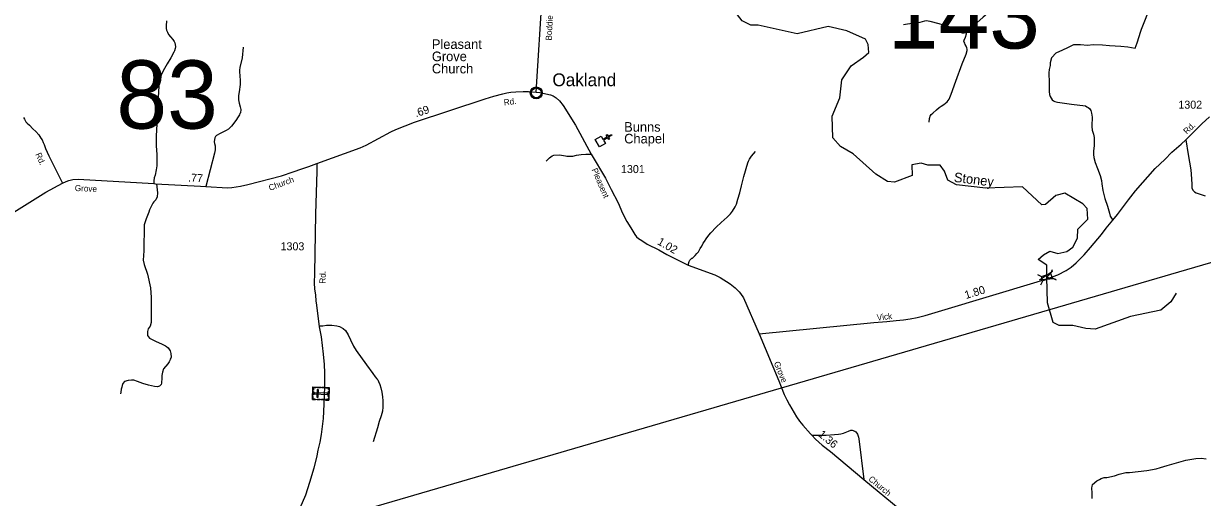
# Model space of a CAD drawing. Extents: x 2220236 to 2384410, y 720751 to 894131.
# Drawn here: x 2276076 to 2294491, y 812018 to 819421 of the extents above; entities that cross this region are included whole.
import ezdxf

# ---------------------------------------------------------------- set-up
doc = ezdxf.new("R2010")
doc.units = 0
doc.layers.add('Default', color=7, linetype='Continuous')

msp = doc.modelspace()

# ---------------------------------------------------------------- linework, layer by layer
at = {"layer": 'Default'}
for p, q in [((2291915, 815500), (2291977, 815469)), ((2292121, 815517), (2292151, 815578)), ((2292142, 815451), (2292204, 815420)), ((2291969, 815341), (2291999, 815402))]:
    msp.add_line(p, q, dxfattribs=at)
for points in [[(2284081, 818352), (2284183, 819916), (2284213, 820296), (2284220, 820370), (2284229, 820509), (2284255, 820725), (2284262, 820825), (2284319, 821291), (2284332, 821390), (2284351, 821483), (2284365, 821555), (2284383, 821641), (2284412, 821737)], [(2291714, 820523), (2291690, 820468), (2291656, 820399), (2291623, 820318), (2291584, 820232), (2291568, 820180), (2291544, 820116), (2291509, 820030), (2291475, 819960), (2291453, 819921), (2291398, 819846), (2291324, 819753), (2291265, 819684), (2291187, 819619), (2291068, 819519), (2290920, 819389), (2290838, 819313), (2290810, 819285)], [(2292131, 818887), (2292205, 818966), (2292311, 819013), (2292387, 819047), (2292481, 819093), (2292521, 819097), (2292586, 819095), (2292697, 819085), (2292786, 819093), (2292928, 819089), (2293037, 819081), (2293218, 819066), (2293326, 819058), (2293440, 819037), (2293469, 819119), (2293527, 819302), (2293541, 819334), (2293969, 820426)], [(2289227, 819180), (2288935, 819310), (2288643, 819375), (2288161, 819261), (2287551, 819398), (2287435, 819397), (2287301, 819462), (2286879, 820009), (2286887, 820048), (2287070, 820136), (2287107, 820177), (2287121, 820219), (2287123, 820258), (2287102, 820361)], [(2290810, 819285), (2290789, 819275), (2290769, 819271), (2290743, 819273), (2290712, 819284), (2290680, 819301), (2290625, 819338), (2290597, 819356), (2290515, 819378), (2290378, 819417), (2290239, 819456), (2290208, 819461), (2290184, 819466), (2290152, 819461), (2290079, 819438), (2289982, 819426), (2289822, 819401)], [(2278306, 819462), (2278301, 819388), (2278301, 819347), (2278310, 819318), (2278324, 819285), (2278339, 819253), (2278371, 819215), (2278407, 819175), (2278429, 819143), (2278438, 819123), (2278445, 819092), (2278447, 819058), (2278445, 819031), (2278434, 818993), (2278422, 818973), (2278375, 818886), (2278321, 818794), (2278254, 818681), (2278227, 818616), (2278207, 818554), (2278198, 818509), (2278191, 818446), (2278178, 818267), (2278167, 817984), (2278153, 817773), (2278149, 817650), (2278149, 817511), (2278156, 817374), (2278158, 817276), (2278156, 817199), (2278147, 817136), (2278129, 817051), (2278118, 817009), (2278113, 816964), (2278111, 816922)], [(2290224, 817879), (2290229, 817940), (2290231, 817956), (2290238, 817975), (2290255, 818001), (2290278, 818024), (2290335, 818074), (2290377, 818109), (2290408, 818130), (2290451, 818155), (2290501, 818198), (2290533, 818241), (2290566, 818316), (2290637, 818520), (2290740, 818791), (2290800, 818942), (2290814, 819000), (2290816, 819023), (2290810, 819044), (2290798, 819069), (2290786, 819095), (2290777, 819115), (2290770, 819132), (2290766, 819144), (2290770, 819161), (2290788, 819208), (2290805, 819260), (2290810, 819285)], [(2294079, 815212), (2293997, 815076), (2293840, 814942), (2293366, 814847), (2292818, 814648), (2292668, 814658), (2292468, 814704), (2292251, 814702), (2292159, 814750), (2292073, 815060), (2292061, 815459), (2292061, 815646), (2291924, 815733), (2292008, 815809), (2292107, 815866), (2292232, 815828), (2292374, 815861), (2292464, 815928), (2292538, 816071), (2292545, 816211), (2292702, 816366), (2292692, 816530), (2292625, 816603), (2292340, 816770), (2292199, 816734), (2292042, 816593), (2291984, 816590), (2291681, 816872), (2291107, 816848), (2290648, 816903), (2290514, 816975), (2290463, 817117), (2290395, 817207), (2290204, 817208), (2290095, 817240), (2289954, 817213), (2289955, 817046), (2289682, 816943), (2289573, 816952), (2289389, 817067), (2289036, 817386), (2288835, 817502), (2288717, 817635), (2288706, 817977), (2288828, 818260), (2288859, 818544), (2289006, 818761), (2289197, 818898), (2289279, 818972), (2289270, 819097), (2289227, 819180)], [(2279505, 819053), (2279490, 818887), (2279452, 818734), (2279448, 818696), (2279450, 818653), (2279452, 818620), (2279457, 818516), (2279458, 818470), (2279443, 818354), (2279434, 818300), (2279434, 818230), (2279445, 818180), (2279459, 818123), (2279468, 818077), (2279462, 818028), (2279456, 818014), (2279448, 817996), (2279430, 817967), (2279394, 817909), (2279324, 817819), (2279294, 817789), (2279275, 817773), (2279239, 817750), (2279211, 817734), (2279145, 817704), (2279090, 817673), (2279073, 817657), (2279062, 817637), (2279058, 817610), (2279053, 817575), (2279058, 817548), (2279068, 817513), (2279071, 817449), (2279060, 817398), (2278925, 816874)], [(2292131, 818887), (2292113, 818808), (2292111, 818768), (2292098, 818705), (2292091, 818653), (2292091, 818611), (2292098, 818539), (2292098, 818438), (2292098, 818362), (2292104, 818313), (2292111, 818281), (2292129, 818254), (2292142, 818232), (2292165, 818214), (2292183, 818205), (2292228, 818194), (2292447, 818160), (2292665, 818135), (2292687, 818122), (2292707, 818109), (2292727, 818093), (2292749, 818062), (2292760, 818020), (2292769, 817959), (2292769, 817912), (2292764, 817869), (2292762, 817813), (2292769, 817755), (2292789, 817694), (2292798, 817643), (2292798, 817585), (2292798, 817513), (2292791, 817434), (2292789, 817378), (2292796, 817331), (2292818, 817253), (2292852, 817156), (2292892, 817049), (2292912, 816970), (2292919, 816916), (2292937, 816811), (2292968, 816690), (2293007, 816571), (2293040, 816461), (2293049, 816412), (2293069, 816380), (2293094, 816351)], [(2280658, 817236), (2281336, 817480), (2281426, 817521), (2281814, 817729), (2281892, 817764), (2282185, 817883), (2283288, 818248), (2283420, 818286), (2283561, 818323), (2283627, 818337), (2283687, 818348), (2283763, 818357), (2283879, 818362), (2283965, 818361), (2284081, 818352)], [(2284081, 818352), (2284141, 818342), (2284305, 818310), (2284347, 818294), (2284381, 818271), (2284397, 818263), (2284446, 818213), (2284503, 818142), (2284697, 817832), (2284944, 817380), (2285165, 817005), (2285220, 816904), (2285254, 816828), (2285365, 816619), (2285434, 816457), (2285501, 816328), (2285564, 816229), (2285607, 816153), (2285625, 816127), (2285653, 816092), (2285682, 816066), (2285732, 816030), (2285816, 815975), (2285998, 815889), (2286126, 815815), (2286457, 815649), (2286872, 815494), (2286959, 815454), (2287112, 815357), (2287192, 815292), (2287253, 815231), (2287273, 815205), (2287320, 815137), (2287568, 814576)], [(2276074, 817955), (2276091, 817930), (2276113, 817887), (2276133, 817863), (2276168, 817832), (2276218, 817778), (2276266, 817735), (2276313, 817681), (2276331, 817659), (2276347, 817629), (2276364, 817603), (2276382, 817562), (2276396, 817534), (2276421, 817468), (2276470, 817355), (2276682, 816929)], [(2292047, 815427), (2292234, 815496), (2292361, 815565), (2292439, 815616), (2292518, 815686), (2292643, 815809), (2292745, 815922), (2292914, 816126), (2292989, 816223), (2293094, 816351), (2293166, 816440), (2293336, 816666), (2293447, 816809), (2293753, 817155), (2293902, 817299), (2294011, 817413), (2294157, 817539), (2294231, 817606), (2294368, 817739), (2294484, 817853), (2294604, 817964)], [(2294231, 817606), (2294269, 817376), (2294309, 817135), (2294321, 816997), (2294324, 816909), (2294328, 816855), (2294342, 816819), (2294367, 816793), (2294391, 816777), (2294535, 816731)], [(2284239, 817274), (2284271, 817302), (2284292, 817324), (2284334, 817353), (2284358, 817365), (2284442, 817370), (2284478, 817368), (2284512, 817360), (2284540, 817357), (2284562, 817351), (2284624, 817349), (2284654, 817352), (2284712, 817364), (2284788, 817377), (2284858, 817380), (2284944, 817380)], [(2286457, 815649), (2286471, 815705), (2286486, 815727), (2286516, 815754), (2286527, 815758), (2286565, 815797), (2286593, 815829), (2286619, 815855), (2286647, 815905), (2286672, 815943), (2286694, 815989), (2286713, 816018), (2286737, 816058), (2286779, 816114), (2286810, 816153), (2286895, 816241), (2286973, 816314), (2287066, 816395), (2287119, 816449), (2287151, 816490), (2287190, 816556), (2287212, 816600), (2287235, 816676), (2287267, 816775), (2287292, 816888), (2287310, 816971), (2287326, 817031), (2287390, 817247), (2287401, 817270), (2287415, 817302), (2287447, 817348), (2287512, 817422)], [(2276682, 816929), (2276739, 816956), (2276781, 816972), (2276843, 816986), (2276931, 816991), (2278111, 816922), (2278135, 816920), (2278839, 816881), (2278925, 816874), (2279263, 816857), (2279327, 816860), (2279465, 816883), (2279581, 816906), (2280107, 817043), (2280285, 817104), (2280421, 817153), (2280532, 817191), (2280658, 817236)], [(2280658, 817236), (2280656, 817114), (2280636, 816445), (2280619, 815523), (2280617, 815367), (2280621, 815277), (2280635, 815176), (2280643, 815090), (2280653, 815020), (2280694, 814684), (2280724, 814525), (2280755, 814256), (2280771, 814093), (2280778, 813963), (2280775, 813779), (2280769, 813591), (2280754, 813254), (2280726, 813004), (2280704, 812883), (2280674, 812755), (2280657, 812670), (2280608, 812476), (2280542, 812249), (2280478, 812053), (2280392, 811848)], [(2272596, 814459), (2272796, 814561), (2272991, 814669), (2273161, 814782), (2273285, 814874), (2273491, 815002), (2273763, 815181), (2273961, 815313), (2274161, 815440), (2274352, 815552), (2274742, 815755), (2274917, 815851), (2275336, 816111), (2276425, 816790), (2276682, 816929)], [(2278154, 816919), (2278166, 816776), (2278164, 816713), (2278142, 816669), (2278111, 816635), (2278094, 816614), (2278070, 816565), (2278045, 816509), (2278035, 816477), (2278020, 816448), (2277989, 816369), (2277960, 816277), (2277952, 815871), (2277944, 815723), (2277958, 815657), (2278013, 815506), (2278057, 815294), (2278068, 815141), (2278067, 814987), (2278069, 814929), (2278067, 814868), (2278069, 814816), (2278067, 814749), (2278055, 814693), (2278020, 814652), (2278013, 814609), (2278013, 814550), (2278042, 814507), (2278146, 814454), (2278233, 814419), (2278291, 814389), (2278309, 814375), (2278337, 814358), (2278368, 814310), (2278378, 814266), (2278379, 814212), (2278375, 814194), (2278367, 814178), (2278361, 814160), (2278349, 814138), (2278328, 814106), (2278261, 814028), (2278244, 813976), (2278235, 813923), (2278234, 813899), (2278236, 813859), (2278230, 813827), (2278231, 813801), (2278223, 813783), (2278215, 813771), (2278211, 813769), (2278199, 813757), (2278185, 813751), (2278169, 813748), (2278119, 813750), (2278025, 813773), (2277939, 813800), (2277858, 813829), (2277796, 813848), (2277762, 813849), (2277709, 813845), (2277655, 813829), (2277629, 813798), (2277618, 813769), (2277611, 813741), (2277602, 813709), (2277594, 813661), (2277588, 813635)], [(2273012, 804992), (2273081, 805526), (2275815, 808732), (2277053, 810557), (2295925, 816068)], [(2287568, 814576), (2289360, 814749), (2289560, 814765), (2289708, 814780), (2289820, 814793), (2289925, 814808), (2290033, 814827), (2290159, 814860), (2291423, 815242), (2291650, 815308), (2291911, 815389), (2292047, 815427)], [(2280692, 814697), (2280752, 814700), (2280810, 814712), (2280890, 814710), (2280970, 814699), (2281009, 814687), (2281069, 814656), (2281104, 814628), (2281147, 814556), (2281184, 814478), (2281231, 814382), (2281272, 814316), (2281432, 814092), (2281531, 813954), (2281568, 813902), (2281596, 813870), (2281608, 813853), (2281621, 813829), (2281641, 813781), (2281657, 813731), (2281674, 813663), (2281685, 813592), (2281689, 813526), (2281688, 813458), (2281686, 813429), (2281683, 813366), (2281662, 813295), (2281632, 813207), (2281603, 813107), (2281535, 812888)], [(2287568, 814576), (2287872, 813839), (2287908, 813744), (2287957, 813626), (2287998, 813541), (2288039, 813465), (2288151, 813280), (2288197, 813209), (2288248, 813147), (2288367, 813010), (2288389, 812989), (2288446, 812929), (2288553, 812834), (2288679, 812734), (2289201, 812301), (2289771, 811830)], [(2288389, 812989), (2288615, 812993), (2288741, 813004), (2288807, 813007), (2288845, 813011), (2288883, 813023), (2288964, 813056), (2289000, 813067), (2289018, 813069), (2289060, 813051), (2289078, 813041), (2289094, 813023), (2289105, 813007), (2289117, 812958), (2289125, 812932), (2289201, 812301)], [(2292768, 812004), (2292768, 812084), (2292763, 812168), (2292767, 812190), (2292776, 812220), (2292844, 812279), (2292882, 812301), (2292909, 812314), (2292957, 812328), (2292999, 812332), (2293115, 812357), (2293189, 812382), (2293296, 812409), (2293352, 812410), (2293622, 812438), (2293767, 812466), (2293835, 812484), (2293939, 812517), (2294232, 812598), (2294388, 812627), (2294472, 812630), (2294550, 812623)]]:
    msp.add_lwpolyline(points, dxfattribs=at)
for points in [[(2284008, 818351), (2284009, 818356), (2284010, 818363), (2284013, 818370), (2284016, 818376), (2284020, 818382), (2284023, 818387), (2284027, 818391), (2284032, 818396), (2284037, 818400), (2284043, 818404), (2284048, 818407), (2284053, 818409), (2284058, 818412), (2284064, 818413), (2284068, 818415), (2284073, 818415), (2284077, 818416), (2284083, 818416), (2284088, 818416), (2284094, 818416), (2284098, 818415), (2284103, 818414), (2284108, 818413), (2284114, 818411), (2284120, 818408), (2284126, 818404), (2284132, 818401), (2284137, 818397), (2284140, 818394), (2284144, 818389), (2284148, 818385), (2284151, 818380), (2284154, 818375), (2284157, 818370), (2284159, 818365), (2284160, 818360), (2284162, 818355), (2284163, 818349), (2284163, 818344), (2284164, 818338), (2284163, 818333), (2284163, 818327), (2284162, 818322), (2284160, 818315), (2284158, 818310), (2284156, 818304), (2284153, 818298), (2284150, 818293), (2284146, 818288), (2284142, 818284), (2284137, 818279), (2284132, 818275), (2284127, 818271), (2284122, 818269), (2284115, 818265), (2284108, 818263), (2284102, 818261), (2284096, 818260), (2284091, 818259), (2284087, 818259), (2284081, 818259), (2284077, 818260), (2284071, 818260), (2284065, 818262), (2284061, 818263), (2284056, 818265), (2284051, 818267), (2284047, 818269), (2284040, 818273), (2284035, 818277), (2284030, 818282), (2284025, 818287), (2284022, 818291), (2284019, 818295), (2284015, 818302), (2284013, 818306), (2284012, 818310), (2284009, 818318), (2284008, 818325), (2284007, 818330), (2284007, 818336), (2284006, 818341), (2284007, 818347)], [(2285098, 817662), (2285127, 817613), (2285192, 817652), (2285176, 817680), (2285190, 817688), (2285206, 817660), (2285258, 817691), (2285266, 817677), (2285214, 817646), (2285231, 817619), (2285217, 817611), (2285201, 817638), (2285135, 817599), (2285164, 817550), (2285073, 817495), (2285006, 817608)], [(2292189, 815436), (2291945, 815420), (2292149, 815555), (2292061, 815459)], [(2291977, 815469), (2292120, 815517), (2292143, 815450), (2291999, 815402)], [(2280589, 813546), (2280596, 813745), (2280850, 813736), (2280843, 813537)], [(2280632, 813544), (2280633, 813556), (2280600, 813557), (2280602, 813597), (2280591, 813598), (2280589, 813546)], [(2280591, 813620), (2280593, 813672), (2280605, 813671), (2280603, 813619)], [(2280639, 813743), (2280639, 813732), (2280606, 813733), (2280605, 813693), (2280594, 813693), (2280596, 813745)], [(2280622, 813654), (2280621, 813635), (2280824, 813628), (2280824, 813647)], [(2280658, 813584), (2280677, 813584), (2280681, 813701), (2280662, 813702)], [(2280712, 813730), (2280668, 813731), (2280669, 813742), (2280712, 813741)], [(2280777, 813727), (2280734, 813729), (2280735, 813740), (2280778, 813739)], [(2280849, 813703), (2280837, 813704), (2280838, 813726), (2280798, 813727), (2280798, 813738), (2280850, 813736)], [(2280834, 813595), (2280837, 813680), (2280848, 813680), (2280845, 813595)], [(2280706, 813542), (2280663, 813543), (2280663, 813555), (2280707, 813553)], [(2280773, 813540), (2280730, 813541), (2280731, 813552), (2280774, 813551)], [(2280844, 813570), (2280833, 813571), (2280832, 813549), (2280792, 813550), (2280791, 813539), (2280843, 813537)]]:
    msp.add_lwpolyline(points, close=True, dxfattribs=at)
for centre, radius in [((2284085, 818338), 94.3), ((2284085, 818339), 76.7)]:
    msp.add_circle(centre, radius, dxfattribs=at)

# ---------------------------------------------------------------- texts
for s, height, p in [('143', 1066.3, (2289574, 819032)), ('Pleasant ', 150, (2282454, 819025)), ('Grove', 150, (2282454, 818834)), ('83', 1066.3, (2277525, 817780)), ('Church', 150, (2282454, 818643)), ('Oakland', 200, (2284337, 818443)), ('1302', 125, (2294115, 818092)), ('Bunns', 150, (2285458, 817732)), ('Chapel', 150, (2285458, 817549)), ('1301', 125, (2285408, 817086)), ('1303', 125, (2280090, 815879))]:
    msp.add_text(s, height=height, dxfattribs=at).set_placement(p)
for s, height, rotation, p in [('Boddie', 95, 87.0012, (2284325, 819155)), ('Rd.', 95, 6.613, (2283583, 818143)), ('.69', 125, 18.3121, (2282206, 817956)), ('Rd.', 95, 43.9823, (2294248, 817686)), ('Rd.', 95, 293.3704, (2276258, 817380)), ('.77', 125, 356.8047, (2278643, 816955)), ('Pleasent', 95, 293.2673, (2284947, 817139)), ('Stoney', 150, 353.1088, (2290603, 816949)), ('Grove', 95, 357.5005, (2276875, 816806)), ('Church', 95, 20.4322, (2279926, 816806)), ('1.02', 125, 329.9155, (2285965, 815980)), ('Rd.', 95, 89.2565, (2280793, 815358)), ('1.80', 125, 16.8086, (2290797, 815117)), ('Vick', 95, 6.0254, (2289409, 814782)), ('Grove', 95, 292.3462, (2287792, 814120)), ('1.36', 125, 320.3189, (2288479, 812985)), ('Church', 95, 320.4793, (2289265, 812291))]:
    msp.add_text(s, height=height, rotation=rotation, dxfattribs=at).set_placement(p)

doc.saveas('drawing.dxf')
